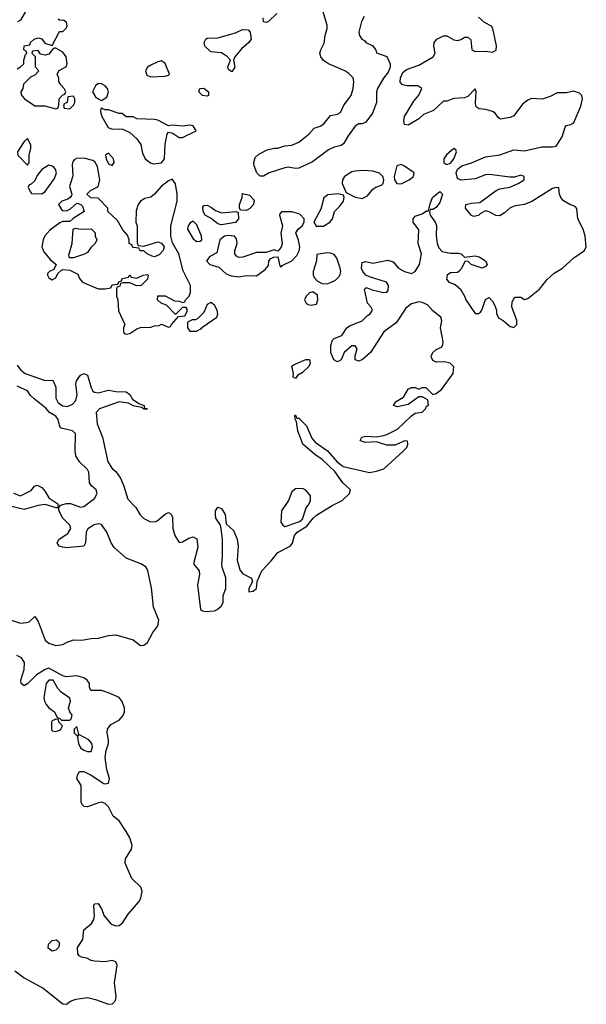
# Model space of a CAD drawing. Header units: inches. Extents: x 2601682 to 2755810, y 449311 to 584050.
# Tile 358 of 505: x 2692645 to 2695862, y 520928 to 526520. Entities that reach past the tile are written whole.
import ezdxf

# ---------------------------------------------------------------- set-up
doc = ezdxf.new("R2010")
doc.units = ezdxf.units.IN
doc.header["$MEASUREMENT"] = 0
doc.layers.add('C6592', color=7, linetype='Continuous')

msp = doc.modelspace()

# ---------------------------------------------------------------- linework, layer by layer
at = {"layer": 'C6592', "color": 2}
for points, elevation in [([(2692692, 526590), (2692650, 526518), (2692631.6, 526508.4)], 6), ([(2694601, 526539), (2694586, 526510), (2694571, 526449), (2694574, 526430), (2694588.2, 526410), (2694602, 526402), (2694610, 526391), (2694650, 526372), (2694666.8, 526346.8), (2694671.3, 526331.3), (2694730, 526311.3), (2694747.7, 526270), (2694747.7, 526250), (2694737.1, 526222.9), (2694710, 526188.7), (2694676, 526130), (2694671.3, 526110), (2694671, 526050), (2694647.3, 525990), (2694610, 525939), (2694590, 525929.2), (2694570, 525928.7), (2694550, 525915.3), (2694510, 525861.2), (2694483.8, 525816.2), (2694470, 525806.6), (2694430, 525797), (2694398.7, 525781.3), (2694307.5, 525712.5), (2694230, 525678), (2694210, 525676), (2694170, 525682.9), (2694150, 525679.5), (2694061, 525650), (2694030, 525632), (2694010, 525632.3), (2693991.3, 525651.3), (2693975.6, 525690), (2693974, 525710), (2693981.6, 525738.4), (2694002.5, 525757.5), (2694050, 525780.5), (2694090, 525790.6), (2694110, 525790.8), (2694150, 525804), (2694190, 525807.7), (2694230, 525824), (2694286.6, 525870), (2694316.2, 525903.8), (2694350, 525915.5), (2694371.5, 525928.5), (2694410, 525976), (2694450, 525984), (2694466.6, 525993.4), (2694485.4, 526034.6), (2694527.3, 526090), (2694538.4, 526130), (2694541.2, 526170), (2694538, 526190), (2694514, 526214), (2694490, 526229), (2694398, 526270), (2694370, 526288.7), (2694355.3, 526310), (2694348.7, 526330), (2694354, 526350), (2694373.4, 526386.6), (2694379.1, 526430), (2694390.9, 526470), (2694390.9, 526490), (2694365.1, 526570)], 2), ([(2692630, 524557.3), (2692650.6, 524530), (2692676, 524510), (2692789, 524471), (2692832.8, 524472.8), (2692850, 524434), (2692850.8, 524370), (2692864.1, 524344.1), (2692890, 524327.3), (2692916.5, 524323.5), (2692944, 524336), (2692963.1, 524356.9), (2692972, 524390), (2692962.9, 524450), (2692967, 524470), (2692990, 524500.7), (2693011.6, 524511.6), (2693030, 524502), (2693050.8, 524430), (2693061, 524410), (2693070, 524404), (2693090, 524400.7), (2693150, 524415.5), (2693190, 524407.7), (2693250, 524406.8), (2693270, 524391.3), (2693284.5, 524364.5), (2693320.7, 524340.7), (2693351.3, 524330), (2693352.7, 524312.7), (2693367.3, 524312.7), (2693370, 524308), (2693350, 524308.7), (2693338, 524318), (2693290, 524326.6), (2693263.2, 524343.2), (2693210, 524349.6), (2693098, 524310), (2693079.1, 524290), (2693084.9, 524224.9), (2693115.8, 524150), (2693145.5, 524010), (2693170, 523970.7), (2693190, 523953.4), (2693216.9, 523916.9), (2693236.3, 523870), (2693258, 523798), (2693304.9, 523750), (2693328.7, 523708.7), (2693350, 523688), (2693384.7, 523670), (2693410, 523668.5), (2693425.8, 523674.2), (2693470, 523711), (2693490, 523721), (2693496.8, 523716.8), (2693507.3, 523707.3), (2693512.5, 523692.5), (2693514, 523630), (2693525.5, 523590), (2693550, 523550.8), (2693570, 523554), (2693604.4, 523575.6), (2693630, 523584), (2693650, 523571), (2693656.4, 523523.6), (2693631, 523430), (2693664, 523390), (2693664.9, 523370), (2693653.7, 523310), (2693670.8, 523170.8), (2693682.5, 523162.5), (2693699.1, 523159.1), (2693750, 523163.2), (2693766.6, 523170), (2693789.5, 523190), (2693800.9, 523210), (2693800.9, 523250), (2693816, 523290), (2693815.6, 523350), (2693793.6, 523410), (2693791.6, 523430), (2693796.2, 523470), (2693796.2, 523570), (2693789.5, 523629.5), (2693785.2, 523650), (2693758, 523690), (2693756, 523710), (2693757.2, 523730), (2693770, 523752), (2693790, 523744.7), (2693810.6, 523710), (2693816.9, 523656.9), (2693858.4, 523618.4), (2693879.1, 523570), (2693885.5, 523530), (2693880.5, 523450), (2693895.6, 523395.6), (2693910, 523374), (2693958, 523350), (2693962.8, 523342.8), (2693966.8, 523330), (2693945.5, 523290), (2693946, 523270), (2693970, 523274), (2693989.2, 523290), (2693994, 523330), (2694019.7, 523390), (2694072.9, 523447), (2694110, 523494.9), (2694179.7, 523530), (2694192.9, 523547.1), (2694205.6, 523590), (2694219.7, 523610), (2694275.7, 523644.3), (2694311.1, 523690), (2694330, 523706.7), (2694418.3, 523761.7), (2694475.1, 523790), (2694517, 523830), (2694522.7, 523850), (2694479.3, 523890), (2694434, 523954), (2694361.4, 524021.5), (2694320.9, 524050), (2694253.2, 524110), (2694224.4, 524184.4), (2694217.2, 524237.2), (2694208.7, 524251.3), (2694206, 524274), (2694210, 524274), (2694218, 524258), (2694230, 524258), (2694273.8, 524213.8), (2694303.8, 524143.8), (2694321.6, 524121.6), (2694391.9, 524071.9), (2694448.2, 524008.2), (2694481.7, 523981.7), (2694630, 523947.7), (2694670, 523955.5), (2694712.3, 523970), (2694822, 524070), (2694842, 524090), (2694848, 524110), (2694846, 524126), (2694830, 524128), (2694776.3, 524103.7), (2694730, 524103.7), (2694670, 524122), (2694610, 524119), (2694590, 524124), (2694578, 524130), (2694588, 524150), (2694610, 524154), (2694670, 524150.8), (2694710, 524158.8), (2694730, 524164), (2694790, 524194), (2694870, 524271), (2694890, 524284.7), (2694930, 524292), (2694948, 524310), (2694955.3, 524324.7), (2694966, 524330), (2694962, 524362), (2694930, 524378), (2694910, 524378), (2694850, 524334), (2694790, 524321.2), (2694768, 524330), (2694779, 524350), (2694823.7, 524376.3), (2694850, 524422), (2694870, 524430.8), (2694890.8, 524430.8), (2694910, 524422), (2694930, 524431.3), (2694950, 524431.3), (2694990, 524392), (2695010, 524398), (2695039.1, 524420.9), (2695105.2, 524510), (2695109, 524549), (2695089.3, 524569.3), (2695057.5, 524577.5), (2695010, 524576), (2694990, 524584), (2694982.5, 524602.5), (2694980.9, 524610), (2694990, 524631), (2695010, 524646.8), (2695039.5, 524660.5), (2695046.3, 524673.7), (2695049.3, 524690), (2695034, 524770), (2695042, 524810), (2695035.3, 524830), (2694990, 524866), (2694960.1, 524900.1), (2694930, 524914.5), (2694910, 524918.4), (2694870, 524907), (2694837.6, 524882.4), (2694782, 524798), (2694712.3, 524747.7), (2694636.3, 524630), (2694590.4, 524589.6), (2694570, 524581.2), (2694549.3, 524589.3), (2694549.3, 524610.7), (2694561.2, 524650), (2694550, 524668.7), (2694530, 524668.7), (2694487.3, 524630), (2694470, 524588.7), (2694450, 524577.2), (2694427.9, 524587.9), (2694412, 524630), (2694411.8, 524670), (2694420.1, 524699.9), (2694429.6, 524710.4), (2694473.8, 524726.2), (2694502.7, 524770), (2694518, 524782), (2694589, 524810), (2694619, 524841), (2694635.3, 524850), (2694648, 524870), (2694638, 524890), (2694619, 524910), (2694602, 524990), (2694610, 524998), (2694616.9, 524996.9), (2694645.4, 524985.4), (2694710, 524971.3), (2694730, 524972), (2694737.2, 524982.8), (2694739, 525010), (2694728, 525030), (2694630, 525059.3), (2694609.6, 525069.6), (2694592.7, 525090), (2694584.5, 525110), (2694590, 525142), (2694610, 525147.3), (2694650, 525137.1), (2694734.8, 525154.8), (2694764.9, 525144.9), (2694796, 525110), (2694830, 525090.8), (2694870, 525078.8), (2694890, 525091), (2694914.5, 525130), (2694926, 525190), (2694908, 525250), (2694910, 525326), (2694879, 525370), (2694879, 525390), (2694890, 525404.7), (2694930, 525418), (2694954, 525434), (2694966, 525434), (2694974.6, 525474.6), (2694989.3, 525510), (2695030, 525544.7), (2695044.7, 525530), (2695030, 525482), (2695010, 525454), (2694990, 525442), (2694978, 525442), (2694972, 525430), (2694976, 525410), (2695002.8, 525370), (2695010.5, 525350.5), (2695010, 525294), (2695015.5, 525250), (2695024.4, 525224.4), (2695044.1, 525204.1), (2695090, 525194.4), (2695135.2, 525195.2), (2695150.6, 525190.6), (2695170, 525171.3), (2695230, 525178.8), (2695254, 525174), (2695290, 525151.3), (2695298, 525130), (2695290, 525118), (2695270, 525109), (2695208, 525130), (2695190, 525148), (2695172.7, 525147.3), (2695153.2, 525106.8), (2695138, 525090), (2695130, 525084), (2695090, 525082), (2695072, 525070), (2695067.1, 525047.1), (2695082, 525030), (2695116.3, 525016.3), (2695146.8, 524990), (2695171, 524950), (2695178, 524930), (2695230, 524852), (2695250, 524851.3), (2695260.2, 524859.8), (2695268.7, 524870), (2695289, 524931), (2695310, 524942), (2695330, 524922), (2695341.4, 524901.4), (2695351.3, 524870), (2695352, 524850), (2695365.4, 524825.4), (2695390, 524812), (2695430, 524778), (2695450, 524772), (2695468, 524790), (2695467.3, 524812.7), (2695439, 524890), (2695441.2, 524918.8), (2695456.4, 524943.6), (2695490, 524944.7), (2695510, 524931.3), (2695530, 524936), (2695595.1, 524990), (2695637.2, 525042.8), (2695678.8, 525081.2), (2695727.3, 525110), (2695790, 525168.7), (2695851.8, 525210), (2695861.6, 525230), (2695856, 525290), (2695844.4, 525330), (2695813, 525390), (2695807.2, 525447.2), (2695798.7, 525458.7), (2695768.7, 525470), (2695731.9, 525491.9), (2695717.2, 525510), (2695709, 525530), (2695706, 525566), (2695690, 525568), (2695670, 525562), (2695551.8, 525488.2), (2695510, 525471.6), (2695457.3, 525462.7), (2695430, 525452), (2695397, 525423), (2695370, 525407), (2695347.3, 525407.3), (2695310, 525429), (2695290, 525434), (2695260.7, 525419.3), (2695250, 525409), (2695223.1, 525403.1), (2695210, 525408), (2695175.3, 525450), (2695178, 525470), (2695210, 525478.8), (2695257.2, 525482.8), (2695350, 525550.8), (2695370, 525559.1), (2695428, 525570), (2695475.3, 525590), (2695508.7, 525610), (2695508, 525630), (2695490, 525637.2), (2695453.4, 525626.6), (2695430, 525626), (2695310, 525641.2), (2695290, 525639.3), (2695230, 525617.2), (2695150, 525609), (2695130, 525618), (2695122.7, 525650), (2695130, 525670.6), (2695155.3, 525690), (2695210, 525707.3), (2695290, 525742), (2695370, 525753.4), (2695450, 525781), (2695510, 525776.3), (2695610, 525798.8), (2695670, 525798), (2695690, 525802), (2695725.2, 525854.8), (2695741.2, 525910), (2695750, 525918.8), (2695774.2, 525925.8), (2695790, 525936), (2695829.7, 526030), (2695839.6, 526070), (2695837, 526090), (2695823.3, 526103.3), (2695790, 526114), (2695750, 526104.5), (2695696, 526104), (2695656, 526084), (2695610.8, 526069.2), (2695550, 526071.8), (2695530, 526063.7), (2695499.9, 526040.1), (2695450, 525975.1), (2695430, 525964.5), (2695374.6, 525954.6), (2695362.7, 525962.7), (2695344, 525990), (2695330, 525998), (2695290.5, 526009.5), (2695253.3, 526013.3), (2695241.3, 526021.3), (2695235.1, 526030), (2695231.8, 526050), (2695237.2, 526110), (2695230, 526128), (2695190, 526084), (2695170, 526076), (2695110, 526072), (2695070, 526058), (2695050, 526058), (2694994.9, 526005.1), (2694937.5, 525982.5), (2694910, 525957.2), (2694850, 525922), (2694830, 525926), (2694825.2, 525945.2), (2694829.5, 525970.5), (2694882.9, 526057.1), (2694910, 526091.3), (2694928.7, 526130), (2694905.2, 526145.2), (2694844.5, 526144.5), (2694818, 526150), (2694805.2, 526165.2), (2694806, 526190), (2694820.5, 526219.5), (2694841.7, 526238.3), (2694910, 526262), (2694993.2, 526310), (2695002.7, 526330), (2694996, 526370), (2694997.2, 526390), (2695013.2, 526410), (2695050, 526428.2), (2695070, 526428.2), (2695110, 526406), (2695130, 526403), (2695152.1, 526407.9), (2695170, 526421), (2695190, 526421), (2695206.4, 526406.4), (2695211.3, 526350), (2695230, 526338.8), (2695290, 526341.6), (2695330, 526336.3), (2695350, 526347.7), (2695352.3, 526372.3), (2695331.8, 526470), (2695323.3, 526483.3), (2695284.2, 526504.2), (2695250, 526535.1)], 2), ([(2692630, 526242), (2692650, 526252), (2692668, 526270), (2692668.7, 526290), (2692678, 526322), (2692686, 526330), (2692682, 526342), (2692668, 526350), (2692670, 526372), (2692702, 526378), (2692706, 526390), (2692728, 526410), (2692750, 526418), (2692770, 526412), (2692787.1, 526387.1), (2692830, 526374), (2692870, 526454), (2692890, 526454), (2692910, 526474), (2692915.3, 526484.7), (2692910, 526506), (2692896.4, 526516.4), (2692870, 526518), (2692863.1, 526523.1)], 6), ([(2694104.7, 526555.3), (2694058, 526510), (2694044, 526504), (2694030, 526508), (2694028, 526530)], 2), ([(2692610, 523830.6), (2692650, 523816), (2692710, 523846), (2692728.9, 523871.1), (2692744, 523876), (2692770, 523862.8), (2692790, 523841), (2692810, 523804.7), (2692862, 523770), (2692862, 523762), (2692870, 523754), (2692876.4, 523763.6), (2692910, 523773.4), (2692933, 523773), (2692990, 523751.3), (2693010, 523756), (2693070, 523800.5), (2693084.2, 523830), (2693078.7, 523850), (2693053, 523873), (2693042, 523890), (2693036.9, 523950), (2693030, 523965.2), (2692985.2, 524010), (2692962.9, 524042.9), (2692959.5, 524070), (2692962.7, 524170), (2692944.8, 524184.8), (2692881.2, 524201.2), (2692873.2, 524210), (2692863.7, 524250), (2692850, 524269.2), (2692814, 524290), (2692793.4, 524313.4), (2692726.3, 524366.3), (2692706.6, 524386.6), (2692690, 524412.7), (2692630, 524438.4)], 2), ([(2692590, 523111), (2692650, 523093.4), (2692683.3, 523096.7), (2692698.7, 523101.3), (2692730, 523131.3), (2692750, 523102), (2692790, 522996), (2692810, 522978.8), (2692850, 522966), (2692890, 522971), (2692914.2, 522985.8), (2692950, 522997.3), (2692995.9, 522995.9), (2693050, 523005.7), (2693093, 523007), (2693150, 523022.8), (2693190, 523027.3), (2693290, 522997.3), (2693330, 522966.8), (2693350, 522968.4), (2693370, 522982.4), (2693400.9, 523039.1), (2693430, 523078), (2693435, 523110), (2693404.6, 523184.6), (2693393.6, 523293.6), (2693372.1, 523390), (2693363, 523410), (2693332.7, 523430), (2693250, 523461.6), (2693182.2, 523522.2), (2693164.2, 523550), (2693139.7, 523610), (2693110, 523652.4), (2693090, 523657.3), (2693068.2, 523651.8), (2693031.8, 523628.2), (2693021.6, 523610), (2693018.4, 523550), (2693010, 523529.3), (2692910, 523521.6), (2692890, 523525.1), (2692869, 523530), (2692857.2, 523550), (2692869.3, 523570), (2692918.8, 523601.2), (2692936.2, 523630), (2692929.4, 523650), (2692889.5, 523690), (2692867.3, 523732.7), (2692867.3, 523747.3), (2692852.7, 523747.3), (2692790, 523766.6), (2692750, 523761.6), (2692670, 523739.3), (2692590, 523757.2)], 2), ([(2692617.4, 521117.4), (2692670, 521077.6), (2692778.9, 521019), (2692890, 520930.3), (2692910, 520929.1), (2692933.7, 520946.3), (2692963.3, 520956.7), (2693030, 520966.2), (2693076.1, 520956.1), (2693150, 520928.1), (2693172.3, 520930), (2693189.7, 520950), (2693192.9, 520970), (2693182.6, 521050), (2693197.6, 521150), (2693190, 521169), (2693170, 521176), (2693130, 521169.5), (2693070, 521172.7), (2693050, 521177.2), (2693026, 521190), (2692995.3, 521195.3), (2692983.1, 521203.1), (2692975.3, 521215.3), (2692974, 521250), (2693003.7, 521296.3), (2693010, 521352), (2693052.3, 521387.7), (2693065.2, 521410), (2693069.3, 521430), (2693065.2, 521490), (2693070, 521498), (2693090, 521501), (2693110, 521471), (2693124, 521430), (2693163.8, 521383.8), (2693190, 521374), (2693210, 521376.3), (2693230, 521393.4), (2693260.2, 521439.8), (2693322.2, 521510), (2693332, 521530), (2693340.4, 521570), (2693333.5, 521593.5), (2693282.1, 521642.1), (2693243.9, 521730), (2693245.3, 521754.7), (2693280.5, 521810), (2693284.2, 521830), (2693270, 521872.7), (2693250, 521909.2), (2693210, 521969.5), (2693175.8, 521995.8), (2693150, 522049), (2693130, 522069.2), (2693110, 522076), (2693092.9, 522072.9), (2693030, 522049.6), (2693011.9, 522051.9), (2693001, 522061), (2692994.8, 522074.8), (2692994, 522170), (2692969.3, 522210), (2692972.7, 522230), (2692985.2, 522250), (2693009.5, 522250.5), (2693050.8, 522230), (2693123.1, 522183.1), (2693130, 522180.5), (2693150, 522184.9), (2693154.5, 522210), (2693140.5, 522260.5), (2693130.9, 522330), (2693135.6, 522370), (2693148.4, 522410), (2693149.7, 522430), (2693142, 522470), (2693143.9, 522490), (2693162.5, 522517.5), (2693210, 522542.7), (2693231.8, 522568.2), (2693240.3, 522590), (2693240.7, 522610), (2693227, 522647), (2693209.5, 522670), (2693150, 522697.6), (2693110, 522709.7), (2693049.6, 522709.6), (2693040.9, 522730), (2693040.5, 522750), (2693027.3, 522770), (2693010, 522783), (2692970, 522793.7), (2692910, 522788.4), (2692890, 522793.8), (2692810, 522836.9), (2692790, 522829.7), (2692741.1, 522798.9), (2692690, 522749.2), (2692670, 522737.2), (2692654, 522750), (2692652.3, 522770), (2692671.1, 522828.9), (2692672, 522870), (2692655.8, 522895.8), (2692628.4, 522908.5)], 2)]:
    msp.add_lwpolyline(points, dxfattribs=dict(at, elevation=elevation))
for points, elevation in [([(2693850, 526224), (2693830, 526238), (2693827.5, 526252.5), (2693842, 526290), (2693825.2, 526310), (2693790, 526331.8), (2693730, 526338.4), (2693696.2, 526370), (2693691.6, 526390), (2693702, 526410), (2693710, 526414.9), (2693770, 526417.1), (2693870, 526445.7), (2693910, 526463.8), (2693942, 526462), (2693954, 526450), (2693959.1, 526410), (2693944.9, 526390), (2693905.1, 526354.9), (2693866, 526310), (2693858, 526290), (2693866, 526250)], 2), ([(2692850, 526358), (2692842, 526358), (2692830, 526348.7), (2692810, 526324), (2692790, 526319), (2692764, 526324), (2692750, 526346), (2692718, 526342), (2692714, 526330), (2692732, 526312), (2692732.7, 526252.7), (2692754, 526230), (2692730, 526206), (2692705.4, 526194.6), (2692666, 526154), (2692662, 526130), (2692652, 526110), (2692652.7, 526092.7), (2692672, 526070), (2692730, 526032), (2692788.4, 526031.6), (2692850, 526014), (2692862, 526018), (2692867.3, 526032.7), (2692869.1, 526070.9), (2692890, 526094), (2692902, 526098), (2692906, 526110), (2692898, 526130), (2692878, 526150), (2692868, 526170), (2692867.3, 526187.3), (2692858, 526210), (2692868.9, 526231.1), (2692910, 526254), (2692915.3, 526270), (2692908.7, 526310), (2692890, 526335.3)], 6), ([(2693450, 526286), (2693430, 526281.6), (2693390, 526262.9), (2693370.7, 526250), (2693359.1, 526230), (2693366.2, 526206.2), (2693390, 526196.3), (2693470, 526199.1), (2693490, 526204.7), (2693495.3, 526210), (2693471.5, 526271.5)], 6), ([(2693090, 526157.2), (2693074.4, 526145.6), (2693058, 526110), (2693078, 526078), (2693110, 526062), (2693139.3, 526080.7), (2693149.2, 526110), (2693144, 526130), (2693130, 526144), (2693110, 526156)], 6), ([(2693710, 526085.2), (2693682, 526090), (2693662, 526110), (2693668, 526130), (2693690, 526131), (2693716, 526110), (2693716, 526090)], 2), ([(2692950, 526086), (2692918, 526082), (2692914, 526050), (2692898, 526042), (2692894, 526030), (2692898, 526018), (2692930, 526014), (2692950, 526034), (2692958, 526050), (2692958, 526070)], 6), ([(2693110, 526018), (2693104.7, 526015.3), (2693103.6, 525996.4), (2693111.3, 525970), (2693147.1, 525907.1), (2693170, 525898), (2693210, 525901), (2693230, 525898), (2693270, 525878.8), (2693310, 525842.8), (2693332.3, 525812.3), (2693341.4, 525761.4), (2693357.3, 525730), (2693387.1, 525707.1), (2693402, 525702), (2693450, 525708), (2693466.6, 525730), (2693470, 525814), (2693482, 525870), (2693490, 525882), (2693510, 525878), (2693550, 525852), (2693570, 525852), (2693646, 525890), (2693630, 525918), (2693610, 525922), (2693570, 525916), (2693510, 525922), (2693490, 525918), (2693429.4, 525949.4), (2693410, 525954), (2693310, 525958), (2693290, 525968), (2693250, 525968), (2693227.3, 525987.3), (2693210, 525988), (2693150, 526008.7), (2693128.4, 526008.4)], 6), ([(2692690, 525846), (2692670, 525828), (2692632, 525770), (2692634, 525750), (2692690, 525694), (2692698, 525710), (2692698, 525750), (2692708, 525790), (2692708, 525810)], 6), ([(2695110, 525788.7), (2695067.8, 525752.2), (2695052.4, 525730), (2695053.4, 525710), (2695062.5, 525702.5), (2695070, 525698.4), (2695090, 525705.7), (2695109.6, 525730), (2695124, 525770), (2695120.4, 525780.4)], 6), ([(2693010, 525734.5), (2692967.5, 525732.5), (2692954.8, 525725.2), (2692946.4, 525713.6), (2692942.8, 525697.2), (2692946.4, 525633.6), (2692927.7, 525572.3), (2692941, 525530), (2692938.8, 525521.2), (2692932, 525510), (2692918.8, 525501.2), (2692884.7, 525490), (2692866, 525470), (2692882, 525442), (2692890, 525436), (2692910, 525434), (2692934, 525446), (2692970, 525478), (2692976.9, 525476.9), (2692991.3, 525471.3), (2693001, 525461), (2693011.3, 525430), (2692947.9, 525392.1), (2692930, 525374), (2692890, 525374), (2692873.7, 525366.3), (2692815.5, 525324.5), (2692787.9, 525292.1), (2692777.3, 525270), (2692770.8, 525230), (2692782.5, 525202.5), (2692818.8, 525158.8), (2692852, 525130), (2692838, 525102), (2692814, 525090), (2692802, 525078), (2692802, 525070), (2692810, 525054), (2692830, 525042), (2692850, 525054), (2692862, 525078), (2692882, 525098), (2692890, 525102), (2692930, 525098), (2692974.8, 525074.8), (2692984.7, 525050), (2693002, 525030), (2693090, 524992), (2693130, 524992), (2693162, 524998), (2693170, 525014), (2693202, 525018), (2693208, 525032), (2693222, 525038), (2693226, 525050), (2693262, 525058), (2693270, 525072), (2693278, 525058), (2693310, 525052), (2693346, 525070), (2693370, 525074), (2693374, 525070), (2693370, 525046), (2693334, 525010), (2693308.9, 525008.9), (2693270, 525026), (2693230, 525026), (2693218, 525022), (2693212.7, 525007.3), (2693198, 525002), (2693194, 524990), (2693194, 524950), (2693202, 524930), (2693206.4, 524866.4), (2693242, 524790), (2693234, 524770), (2693234, 524750), (2693238, 524738), (2693250, 524734), (2693270, 524738), (2693310, 524764.7), (2693330, 524771.3), (2693390, 524774), (2693410, 524782), (2693436.4, 524783.6), (2693450, 524791.3), (2693490, 524774), (2693502, 524778), (2693506, 524790), (2693546, 524834), (2693582, 524838), (2693596.4, 524863.6), (2693596.4, 524876.4), (2693590, 524886), (2693570, 524886), (2693530, 524846), (2693479, 524899), (2693448, 524910), (2693428, 524930), (2693430, 524951.3), (2693470, 524952), (2693523.6, 524923.6), (2693550, 524922), (2693570, 524914), (2693582, 524918), (2693586, 524930), (2693608, 524950), (2693615.3, 524970), (2693614, 525010), (2693573.6, 525093.6), (2693549, 525190), (2693512.7, 525252.7), (2693502.7, 525290), (2693503.6, 525350), (2693538.4, 525490), (2693538.4, 525530), (2693530, 525588), (2693510, 525615.3), (2693490, 525605.2), (2693447.8, 525572.2), (2693410, 525529.2), (2693390, 525513.2), (2693355.3, 525504.7), (2693330.9, 525489.1), (2693318, 525470), (2693305.4, 525434.6), (2693304.7, 525370), (2693311.3, 525350), (2693312.7, 525252.7), (2693318, 525238), (2693350, 525234), (2693430, 525258), (2693450, 525252), (2693464.7, 525230), (2693458.8, 525210), (2693436.1, 525183.9), (2693410, 525173.2), (2693396.5, 525176.5), (2693368, 525190), (2693350, 525208), (2693328.4, 525208.4), (2693322, 525222), (2693287.3, 525227.3), (2693282, 525242), (2693266, 525250), (2693266, 525270), (2693256.4, 525296.4), (2693230, 525326), (2693200.4, 525380.4), (2693146, 525430), (2693146, 525450), (2693090, 525506), (2693048.4, 525508.4), (2693026, 525530), (2693046, 525550), (2693088.7, 525571.3), (2693094.6, 525585.4), (2693099, 525610), (2693086.3, 525686.3), (2693072.3, 525712.3), (2693060.2, 525720.2)], 6), ([(2693150, 525762), (2693132, 525750), (2693136, 525730), (2693150, 525702), (2693170, 525692), (2693182, 525710), (2693177.2, 525730)], 6), ([(2692810, 525694), (2692771.3, 525670), (2692744.7, 525635.3), (2692730, 525606), (2692710, 525586), (2692698, 525582), (2692694, 525570), (2692703.6, 525543.6), (2692712.7, 525532.7), (2692770, 525531.3), (2692790, 525544.7), (2692842, 525618), (2692853.2, 525650), (2692849, 525670), (2692840.2, 525680.2), (2692830, 525689)], 6), ([(2694810, 525697.2), (2694786.8, 525690), (2694770.6, 525630), (2694773.4, 525610), (2694786, 525590), (2694810, 525588.4), (2694856, 525610), (2694881.2, 525630), (2694884, 525650), (2694830, 525689.3)], 6), ([(2694596.4, 525663.6), (2694550, 525660.5), (2694530, 525655.6), (2694488.5, 525630), (2694477.4, 525610), (2694476, 525590), (2694498, 525538), (2694550, 525513), (2694590, 525505.5), (2694619.4, 525520.6), (2694650, 525557.1), (2694666.6, 525570), (2694698.7, 525581.3), (2694709.2, 525590), (2694712.3, 525610), (2694705.6, 525630), (2694688.5, 525648.5), (2694650, 525660.4)], 6), ([(2693930, 525437), (2693898, 525438), (2693892.5, 525452.5), (2693893.6, 525470), (2693907.3, 525510), (2693910, 525534), (2693950, 525524), (2693975.8, 525495.8), (2693973, 525470), (2693950, 525447)], 2), ([(2694452, 525532), (2694394.6, 525525.4), (2694372.3, 525507.7), (2694354.9, 525445.1), (2694314.8, 525370), (2694328.2, 525348.2), (2694370, 525348), (2694405.2, 525370), (2694421.2, 525390), (2694432.3, 525430), (2694461, 525459), (2694482.9, 525490), (2694486.6, 525510), (2694484, 525524)], 6), ([(2693790, 525423), (2693874, 525430), (2693884.7, 525424.7), (2693886.8, 525390), (2693870, 525369.2), (2693790, 525355.1), (2693770, 525360.9), (2693731.9, 525391.9), (2693697.2, 525410), (2693685.6, 525430), (2693684.8, 525455.2), (2693690, 525464.7), (2693710, 525466.8), (2693734.6, 525454.6), (2693755.9, 525435.9)], 2), ([(2694189.5, 525429.5), (2694130.7, 525429.3), (2694121.6, 525418.4), (2694119.1, 525410), (2694136.3, 525350), (2694128.3, 525308.3), (2694135.8, 525250), (2694130, 525228), (2694110, 525206), (2694090, 525213.2), (2694042.8, 525197.2), (2693990, 525197.6), (2693912.5, 525172.5), (2693889.6, 525169.6), (2693876.6, 525176.6), (2693866.6, 525190), (2693867, 525210), (2693878.7, 525250), (2693876.6, 525276.6), (2693864, 525290), (2693825.8, 525294.2), (2693806.8, 525290), (2693782, 525270), (2693764.7, 525195.3), (2693724.5, 525175.5), (2693706, 525150), (2693724.7, 525130), (2693775.3, 525115.3), (2693816.3, 525076.3), (2693844.7, 525064.7), (2693890, 525060.4), (2693930, 525068), (2693990, 525064.9), (2694038.9, 525101.1), (2694056.5, 525123.5), (2694059, 525150), (2694070, 525164.7), (2694088, 525172), (2694110, 525174), (2694122, 525122), (2694130, 525114), (2694135.3, 525124.7), (2694190, 525150.7), (2694218.9, 525181.1), (2694231.9, 525208.1), (2694235.1, 525230), (2694228.2, 525268.2), (2694212.7, 525310), (2694225.2, 525330), (2694249.3, 525350), (2694259.3, 525370), (2694259.3, 525390), (2694235.9, 525415.9)], 6), ([(2692990, 525331.3), (2693051.6, 525331.6), (2693074, 525310), (2693074, 525290), (2693082, 525270), (2693074, 525250), (2693050.8, 525229.2), (2693030, 525198), (2693012, 525188), (2692950, 525168), (2692927.3, 525167.3), (2692923.1, 525183.1), (2692942.7, 525250), (2692949.2, 525330.8), (2692964, 525336)], 6), ([(2693630, 525376), (2693610, 525365.2), (2693600.5, 525350), (2693598, 525330), (2693630, 525274.8), (2693650, 525260.7), (2693670, 525262.8), (2693679, 525270), (2693677.2, 525290), (2693650, 525355.3)], 6), ([(2694390, 525197), (2694332.7, 525187.3), (2694330.8, 525150.8), (2694310.8, 525090), (2694311, 525071), (2694316.9, 525056.9), (2694336, 525036), (2694362.8, 525022.8), (2694390, 525020.7), (2694410, 525027.7), (2694438.2, 525041.8), (2694458, 525062), (2694464.4, 525075.6), (2694467.6, 525090), (2694464.2, 525110), (2694445.1, 525165.1), (2694430, 525186), (2694410, 525195.1)], 6), ([(2694310, 524975.3), (2694290, 524969), (2694271, 524950), (2694262, 524930), (2694271, 524911), (2694282.8, 524902.8), (2694299.8, 524899.8), (2694330, 524904.7), (2694338, 524930), (2694335.5, 524955.5)], 6), ([(2693730, 524913.2), (2693710, 524902), (2693690, 524858), (2693656.9, 524823.1), (2693643.6, 524816.4), (2693624.7, 524815.3), (2693598, 524802), (2693598, 524770), (2693610, 524752), (2693648.4, 524751.6), (2693670, 524762), (2693684, 524776), (2693764, 524830), (2693769.2, 524850), (2693766, 524870), (2693750, 524899)], 6), ([(2694210, 524482), (2694198, 524490), (2694199, 524510), (2694190, 524552), (2694199, 524561), (2694270, 524590.8), (2694290.9, 524590.9), (2694294.8, 524570), (2694286, 524550), (2694250, 524517.2), (2694221.4, 524498.6)], 2), ([(2694250, 523858), (2694210, 523855.3), (2694190, 523838), (2694170.9, 523789.1), (2694131.3, 523730), (2694127.1, 523667.1), (2694138, 523650), (2694150, 523641), (2694170, 523647.3), (2694233.2, 523670), (2694250, 523684), (2694272.1, 523747.9), (2694288.7, 523770), (2694295.3, 523790), (2694296.4, 523816.4), (2694270, 523848)], 6), ([(2692835.3, 522770), (2692810, 522768.7), (2692796, 522750), (2692782.8, 522670), (2692786, 522650), (2692796, 522630), (2692810, 522611.3), (2692842, 522590), (2692858, 522558), (2692870, 522554), (2692882, 522542), (2692930, 522542), (2692938, 522550), (2692942, 522570), (2692929, 522589), (2692922, 522610), (2692934, 522650), (2692930, 522666), (2692880.9, 522700.9), (2692862, 522722)], 6), ([(2692850, 522548), (2692830, 522538), (2692826, 522530), (2692826, 522490), (2692830, 522482), (2692850, 522478), (2692870, 522484.7), (2692878, 522490), (2692888, 522510), (2692868, 522530), (2692866, 522546)], 6), ([(2692970, 522506), (2692954, 522490), (2692954, 522470), (2692970, 522454), (2692978, 522458), (2692974, 522446), (2692978.8, 522410), (2692990, 522384.7), (2693010, 522371.3), (2693030, 522364.7), (2693050, 522364.7), (2693059, 522390), (2693055.3, 522410), (2693038, 522430), (2692980.4, 522460.4)], 6), ([(2692830, 521229), (2692806.6, 521246.6), (2692809.2, 521270), (2692829.5, 521290.5), (2692854, 521294), (2692865.4, 521285.4), (2692871.1, 521271.1), (2692864.7, 521250), (2692850, 521235.3)], 2)]:
    msp.add_lwpolyline(points, close=True, dxfattribs=dict(at, elevation=elevation))

doc.saveas('drawing.dxf')
